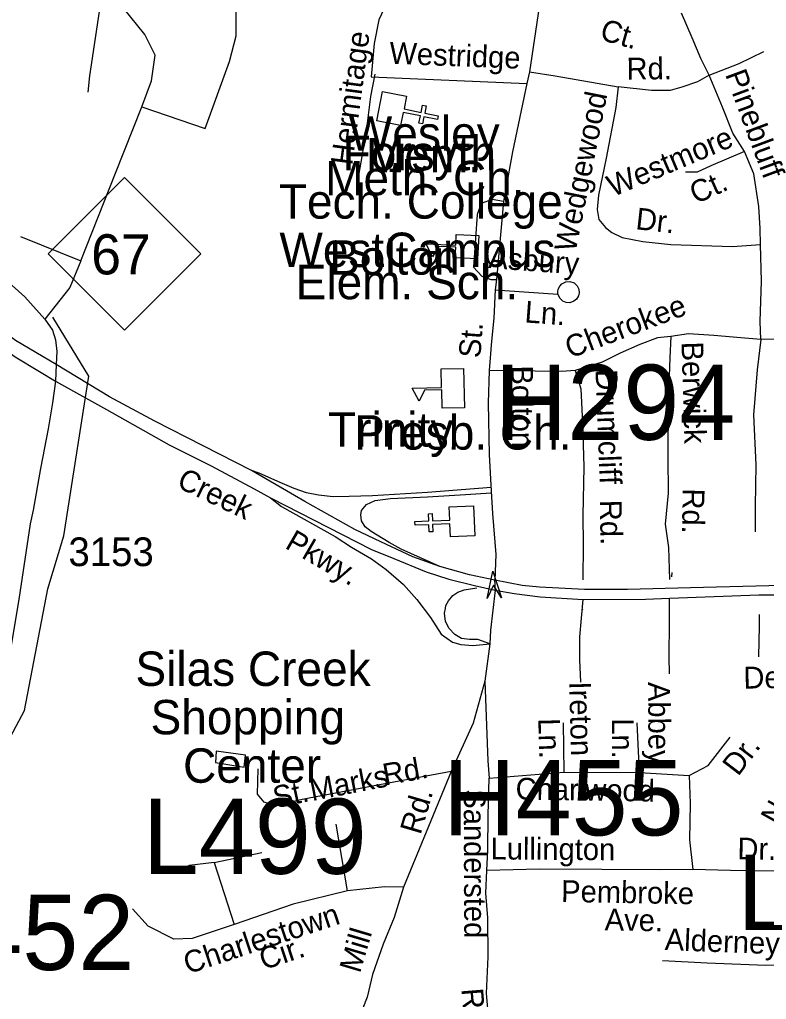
# Model space of a CAD drawing. Extents: x 1547597 to 1699558, y 810033 to 920809.
# Drawn here: x 1616629 to 1619885, y 845095 to 849367 of the extents above; entities that cross this region are included whole.
import ezdxf

# ---------------------------------------------------------------- set-up
doc = ezdxf.new("R2010")
doc.units = 0
for name, color, linetype in [('Exist Cultural Church CELL', 7, 'Continuous'), ('Exist Cultural Church Label', 7, 'Continuous'), ('Exist Cultural Educational Facility College or University CELL', 7, 'Continuous'), ('Exist Cultural Educational Facility College or University Label', 7, 'Continuous'), ('Exist Cultural Educational Facility High CELL', 7, 'Continuous'), ('Exist Cultural Educational Facility High Label', 7, 'Continuous'), ('Exist Cultural Shopping Center Building Label', 7, 'Continuous'), ('Exist Hydrographic Creek Single Shore', 7, 'Continuous'), ('Exist Hydrographic Misc Water Feature', 7, 'Continuous'), ('Exist Road Non-System Type 51', 7, 'Continuous'), ('Exist Road Non-System Type 51 Label', 7, 'Continuous'), ('Exist Road Primary Interstate Ramp 1 Lane Attributed', 7, 'Continuous'), ('Exist Road Primary Interstate Structure Cantilever Sign Number Label', 7, 'Continuous'), ('Exist Road Primary NC Divided Attributed', 7, 'Continuous'), ('Exist Road Primary NC Label', 7, 'Continuous'), ('Exist Road Primary NC Shield CELL', 7, 'Continuous'), ('Exist Road Primary NC Shield Number Label', 7, 'Continuous'), ('Exist Road Primary US Structure Non-Sys NCDOT Attributed CELL', 7, 'Continuous'), ('Exist Road Primary US Structure Non-Sys NCDOT Number Label', 7, 'Continuous'), ('Exist Road Secondary Structure Standard Bridge Number Label', 7, 'Continuous'), ('Exist Road Secondary Type 51 Number Label', 7, 'Continuous'), ('Exist Road Secondary Type 51 Undivided 4 Lane Attributed', 7, 'Continuous')]:
    doc.layers.add(name, color=color, linetype=linetype)

msp = doc.modelspace()

# ---------------------------------------------------------------- linework, layer by layer
at = {"layer": 'Exist Cultural Church CELL'}
for points in [[(1618315.9, 849033.6), (1618304.9, 848977.8), (1618379.5, 848962.9), (1618385.8, 848994.2), (1618401.5, 848991.1), (1618395.2, 848959.7), (1618454.2, 848947.9), (1618451, 848932.2), (1618392, 848944), (1618385.8, 848912.6), (1618370.1, 848915.8), (1618376.4, 848947.1), (1618301.7, 848962.1), (1618290.3, 848905.5), (1618185.9, 848926.4), (1618211.5, 849054.5)], [(1618507.8, 847111.9), (1618505.2, 847168.8), (1618429.1, 847165.5), (1618430.5, 847133.6), (1618414.6, 847132.9), (1618413.2, 847164.8), (1618353.1, 847162.3), (1618352.4, 847178.3), (1618412.5, 847180.9), (1618411.1, 847212.8), (1618427.1, 847213.5), (1618428.5, 847181.5), (1618504.5, 847184.8), (1618502.2, 847242.4), (1618608.5, 847247), (1618614.1, 847116.5)]]:
    msp.add_lwpolyline(points, close=True, dxfattribs=at)
at = {"layer": 'Exist Cultural Educational Facility College or University CELL'}
msp.add_lwpolyline([(1618569.3, 847675), (1618471.4, 847672.5), (1618469.3, 847753.5), (1618394.3, 847751.6), (1618371.3, 847703.9), (1618340.6, 847759.8), (1618469.1, 847763.1), (1618467, 847844.1), (1618564.9, 847846.6)], close=True, dxfattribs=at)
at = {"layer": 'Exist Cultural Educational Facility High CELL'}
msp.add_lwpolyline([(1618626, 848324.4), (1618528.1, 848328.8), (1618530.2, 848374.8), (1618455.2, 848378.2), (1618428.9, 848332.3), (1618402.2, 848390.1), (1618530.6, 848384.4), (1618532.7, 848430.4), (1618630.5, 848426)], close=True, dxfattribs=at)
at = {"layer": 'Exist Hydrographic Creek Single Shore'}
for points in [[(1616822, 847116), (1616930.4, 847812.7), (1616773.7, 848069.5)], [(1617041.8, 842753.8), (1616909.7, 842881.2), (1616846.7, 843181.2), (1616550.8, 843476.1), (1616029.7, 843801.8), (1615939.7, 843928.3), (1615957.7, 844042.9), (1616132.1, 844281.4), (1616244.5, 844808.1), (1616257.7, 845300.6), (1616218.7, 845544.5), (1616650.1, 846355.2), (1616751.7, 846884.7), (1616822, 847116)]]:
    msp.add_lwpolyline(points, dxfattribs=at)
at = {"layer": 'Exist Hydrographic Misc Water Feature'}
msp.add_lwpolyline([(1617608.5, 846107.8), (1617614.4, 846159.4), (1617485.7, 846176.7), (1617483.1, 846127.1), (1617608.5, 846107.8)], dxfattribs=at)
at = {"layer": 'Exist Road Non-System Type 51'}
for p, q in [((1619472.1, 846956.6), (1619471.8, 846937.3)), ((1619463, 846776.4), (1619462.6, 846844.1)), ((1619085.2, 846793.7), (1619085.2, 846795.2)), ((1618679.5, 846645.7), (1618657.6, 846482.4))]:
    msp.add_line(p, q, dxfattribs=at)
for points in [[(1617438, 848892.3), (1617543.5, 849184.9), (1617573.7, 849296.5), (1617573.7, 849480.5), (1617567.6, 849830.4)], [(1616992.6, 849520.2), (1616933.3, 849121.5), (1616926.2, 849050.3)], [(1617161.1, 848986.9), (1617203.6, 849100.2), (1617220.2, 849211.7), (1617175.2, 849301.9), (1617082.7, 849415.8), (1616992.6, 849520.2)], [(1618894.8, 849423.2), (1618714, 849426.2), (1618442.7, 849444.3), (1618301.1, 849456.3), (1618228.7, 849438.2), (1618195.6, 849365.8), (1618174.5, 849263.3), (1618162.4, 849118.5)], [(1618894.8, 849423.2), (1618852.6, 849139.6)], [(1619636.1, 849124.8), (1619599.7, 849197.5), (1619561.2, 849287.9), (1619515.3, 849395.3)], [(1619636.1, 849124.8), (1619765.6, 849175.6), (1619874.1, 849227.8)], [(1618178.4, 849129.6), (1618159, 849031.9), (1618141, 848892.2), (1618121.1, 848770.5), (1618101.5, 848662.9)], [(1618852.6, 849139.6), (1618840.6, 849088.3)], [(1618852.6, 849139.6), (1618964.1, 849121.5), (1619238.4, 849073.7)], [(1618162.4, 849118.5), (1618840.6, 849088.3)], [(1618840.6, 849088.3), (1618777.4, 848791.4), (1618738.2, 848574.3)], [(1619636.1, 849124.8), (1619584.5, 849096.4), (1619516.2, 849073.4), (1619466, 849058.2), (1619384.2, 849057.5), (1619238.4, 849073.7)], [(1619789.6, 848791.5), (1619738.6, 848871.4), (1619693.4, 848986), (1619636.1, 849124.8)], [(1619238.4, 849073.7), (1619229.2, 848983.8), (1619185.9, 848762.5), (1619153.4, 848601.1), (1619146.6, 848539.2), (1619153.9, 848495.2), (1619183.2, 848460.8), (1619210.9, 848438.5), (1619256.6, 848417.7), (1619346, 848400.3), (1619467.8, 848386.6), (1619737.4, 848378.5), (1619859.4, 848386.7)], [(1616895.5, 848315.4), (1617047.2, 848697.4), (1617161.1, 848986.9)], [(1617161.1, 848986.9), (1617438, 848892.3)], [(1616108.2, 848945), (1616165.2, 848716.5), (1616222.1, 848576.5), (1616293.2, 848479.2), (1616456.8, 848332.1), (1616651.2, 848158.9), (1616739, 848061.5)], [(1619789.6, 848791.5), (1619642.9, 848729.7), (1619582.5, 848702.7), (1619532.5, 848701.5)], [(1619859.4, 848386.7), (1619858.5, 848456.7), (1619852, 848552.7), (1619830.1, 848694.8), (1619789.6, 848791.5)], [(1618738.2, 848574.3), (1618690, 848583.3), (1618641.7, 848565.2), (1618623.7, 848517), (1618608.6, 848287.7), (1618644.8, 848248.5), (1618683.9, 848233.4), (1618708, 848233.4)], [(1618738.2, 848574.3), (1618708, 848233.4)], [(1616632.3, 848422.2), (1616895.5, 848315.4)], [(1619861.1, 847972.8), (1619858.2, 848050.9), (1619863, 848226.7), (1619859.4, 848386.7)], [(1616895.5, 848315.4), (1616848.1, 848199.1), (1616739, 848061.5)], [(1618708, 848233.4), (1618702, 848188.2)], [(1618702, 848188.2), (1618696.2, 848065.1), (1618686.3, 847964.5), (1618675.7, 847836.6)], [(1618702, 848188.2), (1618976.3, 848170.1)], [(1618976.1, 848180.3), (1618977.7, 848192.3), (1618983.8, 848205), (1618993.6, 848215.4), (1619009.8, 848224.4), (1619028.4, 848225.7), (1619047.3, 848219.1), (1619059.9, 848207), (1619067.6, 848192.3), (1619068.6, 848175.8), (1619065.4, 848162.1), (1619057.7, 848148.8), (1619045.5, 848138.9), (1619028.5, 848132.6), (1619012, 848133.4), (1618997.1, 848140.1), (1618985.1, 848151.1), (1618976.3, 848170.1), (1618976.1, 848180.3)], [(1620432.3, 848224.2), (1620359.4, 848165.2), (1620260.3, 848084.8), (1620185.6, 848030.1), (1620109.2, 847995.2), (1620060.9, 847982), (1619978.9, 847973.2), (1619861.1, 847972.8)], [(1616739, 848061.5), (1616772.2, 848012.9), (1616786.1, 847971.6), (1616791.3, 847920), (1616788.7, 847863.1)], [(1619467.7, 847984.8), (1619409.8, 847979.8), (1619333.3, 847950.9), (1619246.9, 847912.2), (1619168.3, 847873.4), (1619051.7, 847836.7)], [(1619467.7, 847984.8), (1619463.8, 847892.8), (1619457.1, 847691.9), (1619455, 847459.9), (1619456.6, 847302), (1619443.5, 847167.1), (1619457.9, 847065.2), (1619462.4, 846926)], [(1619861.1, 847972.8), (1619773.4, 847980.2), (1619655.5, 847990), (1619545.8, 847997.6), (1619467.7, 847984.8)], [(1619861.1, 847972.8), (1619844.3, 847839.8), (1619829.2, 847643.7), (1619838.3, 847426.5), (1619835.3, 847245.6), (1619835.3, 847134)], [(1618675.7, 847836.6), (1618672, 847695.3), (1618675.7, 847470.6), (1618685.2, 847311)], [(1619051.7, 847836.7), (1618992.7, 847832.6), (1618877.4, 847834.3), (1618675.7, 847836.6)], [(1619051.7, 847836.7), (1619075.7, 847757.6), (1619082.5, 847607.3), (1619089.7, 847417.2), (1619084.1, 847204.4), (1619086.1, 847078.5), (1619084.3, 846923.8)], [(1618685.2, 847311), (1618690.2, 847213.3), (1618706, 847034.5), (1618700.7, 846922.6)], [(1618702.2, 846878.7), (1618701.9, 846903.5), (1618700.7, 846922.6)], [(1618702.2, 846878.7), (1618681.8, 846704.7), (1618679.5, 846645.7)], [(1619075.9, 846477.8), (1619072.1, 846576.1), (1619072.1, 846676), (1619085.7, 846838.8)], [(1619461.9, 846514.1), (1619461, 846588), (1619463.2, 846740), (1619463, 846776.4)], [(1619852.6, 846588.2), (1619854.7, 846724), (1619854.5, 846772.5)], [(1618657.6, 846482.4), (1618605.9, 846298.8), (1618510.7, 846088.2)], [(1618657.6, 846482.4), (1618670.6, 846134.7), (1618676.7, 846059.8)], [(1619003.9, 846085.7), (1618999.8, 846300.4)], [(1619331.8, 846083.7), (1619321.6, 846300.4)], [(1619548.3, 846071.5), (1619631.3, 846114.1), (1619726.4, 846237.6)], [(1618510.7, 846088.2), (1618174.8, 846025.4), (1617861, 845966.6), (1617743.6, 845938.3), (1617695.1, 845954.5), (1617666.7, 845988.9), (1617668.8, 846100.3)], [(1618510.7, 846088.2), (1618302.3, 845583.8)], [(1618665.8, 845656.9), (1618669.9, 845746.1), (1618671.9, 845898), (1618676.7, 846059.8)], [(1618676.7, 846059.8), (1619003.9, 846085.7)], [(1619003.9, 846085.7), (1619331.8, 846083.7)], [(1619331.8, 846083.7), (1619548.3, 846071.5)], [(1619548.3, 846071.5), (1619552.3, 845948.6), (1619550.3, 845790.6), (1619564.6, 845661.1)], [(1618057.9, 845568.6), (1618009.4, 845858.3)], [(1617477, 845692.2), (1617685.5, 845734.7)], [(1617477, 845692.2), (1617367.8, 845678), (1617301, 845645.6)], [(1617477, 845692.2), (1617564.1, 845420.8)], [(1618724.6, 844834.1), (1618698.3, 844896.9), (1618682.1, 844923.3), (1618676, 844988.1), (1618663.9, 845120.8), (1618672, 845280.9), (1618669.9, 845451), (1618661.8, 845558.4), (1618665.8, 845656.9)], [(1619564.6, 845661.1), (1619418.9, 845659.3), (1619167, 845661), (1618895.3, 845663.1), (1618665.8, 845656.9)], [(1620032.2, 845656.1), (1619922.3, 845653.7), (1619728.4, 845656.6), (1619564.6, 845661.1)], [(1618302.3, 845583.8), (1618262.2, 845451.7), (1618213.6, 845336.2), (1618167.1, 845202.5), (1618144, 845104.9), (1618090.6, 844968.3), (1618006.7, 844578.4), (1618000.4, 844536.5), (1617998.2, 844491.3), (1618001.5, 844154.6), (1618022.1, 843962.1)], [(1618302.3, 845583.8), (1618219.9, 845584.9), (1618057.9, 845568.6)], [(1618057.9, 845568.6), (1617821.1, 845509.9), (1617564.1, 845420.8)], [(1617564.1, 845420.8), (1617381.9, 845360), (1617301, 845358), (1617189.6, 845414.7), (1617120.8, 845489.7)], [(1620025.8, 845244.6), (1619882.1, 845242.7), (1619626.4, 845252.5), (1619432.7, 845263.4)]]:
    msp.add_lwpolyline(points, dxfattribs=at)
at = {"layer": 'Exist Road Primary Interstate Ramp 1 Lane Attributed'}
for points in [[(1618684.5, 847326.7), (1618406.8, 847305.4), (1618167.7, 847290), (1618065.5, 847288.1), (1617996.1, 847286.1), (1617932.4, 847293.9), (1617880.4, 847303.5), (1617826.4, 847322.8), (1617755, 847353.7), (1617674.1, 847389.1), (1617639.4, 847400.7)], [(1618461.7, 846982), (1618293.1, 847057.4), (1618240, 847087.4), (1618188, 847119.2), (1618161.9, 847135.6), (1618135.9, 847154.9), (1618119.5, 847181), (1618116.6, 847208), (1618119.5, 847227.3), (1618141.7, 847252.4), (1618179.3, 847270.7), (1618245.8, 847278.4), (1618407.8, 847286.1), (1618573.7, 847296.8), (1618685.6, 847303.3)], [(1617723.4, 847282.3), (1617771, 847243.7), (1618004.5, 847113.9), (1618075.9, 847066.9), (1618163.6, 847015.9), (1618226.9, 846968.9), (1618302.4, 846903.6), (1618361.5, 846838.3), (1618420.7, 846760.7), (1618467.6, 846687.2), (1618516.6, 846652.5), (1618553.3, 846642.3), (1618604.3, 846638.2), (1618679.5, 846645.7)], [(1618485.2, 846799.7), (1618487.8, 846812.7), (1618499.3, 846833), (1618517.7, 846856.1), (1618539.8, 846870.6), (1618567.8, 846880.3), (1618622.9, 846889.8)], [(1618679.5, 846645.7), (1618626.6, 846664.1), (1618590.9, 846664.1), (1618556.2, 846668.9), (1618526.3, 846686.3), (1618501.3, 846711.4), (1618485.8, 846742.3), (1618481, 846778.9), (1618485.2, 846799.7)]]:
    msp.add_lwpolyline(points, dxfattribs=at)
at = {"layer": 'Exist Road Primary NC Divided Attributed'}
for points in [[(1616788.7, 847863.1), (1616611.4, 847967.8), (1616493.8, 848055.9), (1616392.4, 848146.9), (1616330, 848213.4), (1616281.2, 848272.8), (1616239.6, 848344.5), (1616186.7, 848427.7), (1616149.3, 848499), (1616129.2, 848537.6), (1616092.5, 848626.3), (1616059.6, 848717), (1616040.7, 848787.4), (1616028.6, 848848.8), (1616000.6, 848973.3), (1615979.8, 849090.9), (1615941.6, 849265.4), (1615900, 849418.6), (1615841.8, 849597.7), (1615797.1, 849707), (1615755.5, 849802.3), (1615730.2, 849850.4), (1615681.4, 849953.2), (1615649.2, 850007)], [(1615822.5, 849438.3), (1615869.8, 849283.2), (1615902.3, 849125.3), (1615934.8, 848970.2), (1615962, 848833.3), (1615978.3, 848760.9), (1616003.3, 848681.5), (1616041.8, 848575.6), (1616055.5, 848545.3), (1616082.7, 848485.8), (1616121.6, 848408.4), (1616149.3, 848362.6), (1616214.3, 848264.9), (1616247.6, 848221), (1616331.9, 848123.8), (1616409.1, 848047.6), (1616502.1, 847974.4), (1616609.5, 847896.9), (1616716.2, 847833.1), (1616785.4, 847790.8)], [(1617639.4, 847400.7), (1617218.8, 847615.9), (1617020.4, 847722.7), (1616788.7, 847863.1)], [(1616785.4, 847790.8), (1617007.4, 847667.3), (1617281.6, 847513), (1617464.7, 847421.5), (1617652.3, 847321.2), (1617723.4, 847282.3), (1617723.4, 847282.3)], [(1622501, 846804.2), (1622166.7, 846817.1), (1621838.4, 846831.1), (1621522.2, 846846.2), (1620987.8, 846869), (1620623.5, 846886.3), (1620457.1, 846893.1), (1620239.6, 846898.3), (1620053.1, 846899.1), (1619895, 846897.4), (1619553.9, 846889.7), (1619279.5, 846882.8), (1619091.7, 846882.8), (1618895.3, 846892.3), (1618819.5, 846899.1), (1618700.7, 846922.6), (1618589.9, 846946.5), (1618461.7, 846982), (1618342.9, 847025.1), (1618204.5, 847089.4), (1618090.3, 847143.1), (1617872.4, 847265.3), (1617639.4, 847400.7)], [(1617723.4, 847282.3), (1618162.9, 847056.1), (1618260.4, 847016.8), (1618401.1, 846958.5), (1618501, 846927.5), (1618612.9, 846899.1), (1618702.2, 846878.7), (1618785.1, 846864.7), (1618897.9, 846850), (1619085.7, 846838.8), (1619357.9, 846839.7), (1619462.6, 846844.1), (1619851.5, 846858.7), (1620088.4, 846858.7), (1620231, 846857.8), (1620459.7, 846852.6), (1620622, 846840.9), (1621030, 846825.9), (1621098.6, 846825.8), (1621394.4, 846808.7), (1621664, 846797.5), (1621853.5, 846788.9), (1622099.4, 846777.7), (1622503.3, 846760.3)]]:
    msp.add_lwpolyline(points, dxfattribs=at)
at = {"layer": 'Exist Road Primary NC Shield CELL'}
msp.add_lwpolyline([(1616753.8, 848345.8), (1617086.7, 848678.8), (1617419.7, 848345.8), (1617086.7, 848012.8)], close=True, dxfattribs=at)
at = {"layer": 'Exist Road Primary US Structure Non-Sys NCDOT Attributed CELL'}
msp.add_lwpolyline([(1618667.3, 846842.5), (1618692.2, 846961.9), (1618730.3, 846846.1), (1618695.6, 846901)], close=True, dxfattribs=at)
at = {"layer": 'Exist Road Secondary Type 51 Undivided 4 Lane Attributed'}
for points in [[(1616788.7, 847863.1), (1616785.4, 847790.8)], [(1616785.4, 847790.8), (1616772.9, 847695.9), (1616753.3, 847582.8), (1616720.4, 847410.5), (1616688.6, 847227.4), (1616674.6, 847169), (1616625.4, 846838), (1616589.3, 846621.8), (1616515.6, 846353.9), (1616486.3, 846257.4), (1616446.7, 846165.2), (1616379.9, 846036.8), (1616273.5, 845861.1), (1616132.3, 845623.4), (1615985.5, 845417.2), (1615882.4, 845253.2)]]:
    msp.add_lwpolyline(points, dxfattribs=at)

# ---------------------------------------------------------------- texts
at = {"layer": 'Exist Cultural Church Label'}
for s, p in [('Wesley', (1618064.6, 848795.8)), ('Mem.', (1618139.4, 848700.9)), ('Meth. Ch.', (1617961.1, 848601.4)), ('Trinity', (1617973.9, 847505.1)), ('Presb. Ch.', (1618087.6, 847492.2))]:
    msp.add_text(s, height=150, dxfattribs=at).set_placement(p)
at = {"layer": 'Exist Cultural Educational Facility College or University Label'}
for s, p in [('Forsyth', (1618037.3, 848710.6)), ('Tech. College', (1617759.3, 848499.5)), ('WestCampus', (1617761.7, 848288.4))]:
    msp.add_text(s, height=150, dxfattribs=at).set_placement(p)
at = {"layer": 'Exist Cultural Educational Facility High Label'}
for s, p in [('Bolton', (1617978.4, 848255)), ('Elem. Sch.', (1617832.8, 848148.1))]:
    msp.add_text(s, height=150, dxfattribs=at).set_placement(p)
at = {"layer": 'Exist Cultural Shopping Center Building Label'}
for s, p in [('Silas Creek', (1617134, 846461.6)), ('Shopping', (1617200.1, 846250.5)), ('Center', (1617341.6, 846039.4))]:
    msp.add_text(s, height=150, dxfattribs=at).set_placement(p)
at = {"layer": 'Exist Road Non-System Type 51 Label'}
for s, rotation, p in [('Ct.', 344.1437, (1619154.3, 849281.3)), ('Hermitage', 82.464, (1618079, 848729.3)), ('Westridge', 357.7891, (1618239.8, 849175.1)), ('Rd.', 0.519, (1619275.5, 849105.7)), ('Pinebluff', 290.3431, (1619704.1, 849129)), ('Wedgewood', 78.6207, (1619052.7, 848349.9)), ('Westmore', 22.8585, (1619215.4, 848592.9)), ('Ct.', 24.0857, (1619577, 848561.7)), ('Dr.', 353.5921, (1619312, 848453.6)), ('Asbury', 355.8083, (1618671, 848284.3)), ('Cherokee', 20.6904, (1619029.1, 847888.6)), ('Ln.', 355.8083, (1618828.7, 848047)), ('St.', 85.5283, (1618637.6, 847889.3)), ('Berwick', 271.7058, (1619514.6, 847961.9)), ('Bolton', 270.5151, (1618772.5, 847858.8)), ('Drumcliff', 272.1552, (1619139.7, 847840.1)), ('Rd.', 269.0457, (1619520.5, 847323.7)), ('Rd.', 270.9315, (1619158.8, 847272.6)), ('Deerfield', 0.9946, (1619785.4, 846449.7)), ('Abbey', 270.2849, (1619369.1, 846478.8)), ('Ireton', 271.4956, (1619025, 846479.6)), ('Normandy', 60.7666, (1619938, 845846.8)), ('Ln.', 271.4956, (1618890.2, 846319.8)), ('Ln.', 270.2849, (1619211.2, 846320.4)), ('Dr.', 52.6839, (1619761.5, 846064.3)), ('Rd.', 10.2674, (1618221.2, 846027)), ('Marks', 10.9682, (1617903.8, 845959.3)), ('Charlwood', 359.1208, (1618790.9, 845966.4)), ('St.', 12.0048, (1617744.5, 845927.6)), ('Rd.', 73.61, (1618376.9, 845809.4)), ('Sandersted', 270.2439, (1618565.1, 846010.7)), ('Lullington', 359.6112, (1618681.9, 845705.1)), ('Dr.', 359.1331, (1619758, 845705.4)), ('Pembroke', 358.9395, (1618989.5, 845519.9)), ('Charlestown', 18.3124, (1617362.4, 845204)), ('Ave.', 358.9275, (1619179.4, 845395.9)), ('Mill', 73.4021, (1618112.6, 845205.4)), ('Alderney', 357.8077, (1619440.6, 845310)), ('Cir.', 18.3124, (1617692.7, 845221.8)), ('Rd.', 274.6236, (1618554.6, 845140.1))]:
    msp.add_text(s, height=95, rotation=rotation, dxfattribs=at).set_placement(p)
at = {"layer": 'Exist Road Primary Interstate Structure Cantilever Sign Number Label'}
for s, p in [('L499', (1617166.3, 845642.1)), ('L503', (1619758.9, 845397.7))]:
    msp.add_text(s, height=328.08, dxfattribs=at).set_placement(p)
at = {"layer": 'Exist Road Primary NC Label'}
for s, rotation, p in [('Creek', 334.4408, (1617309.1, 847330.6)), ('Pkwy.', 329.9156, (1617781.4, 847064.9))]:
    msp.add_text(s, height=95, rotation=rotation, dxfattribs=at).set_placement(p)
at = {"layer": 'Exist Road Primary NC Shield Number Label'}
msp.add_text('67', height=175, dxfattribs=at).set_placement((1616940.9, 848256.1))
at = {"layer": 'Exist Road Primary US Structure Non-Sys NCDOT Number Label'}
for s, p in [('H294', (1618700, 847534.7)), ('H455', (1618474.9, 845809.9))]:
    msp.add_text(s, height=328.08, dxfattribs=at).set_placement(p)
at = {"layer": 'Exist Road Secondary Structure Standard Bridge Number Label'}
msp.add_text('452', height=328.08, dxfattribs=at).set_placement((1616396.9, 845222.9))
at = {"layer": 'Exist Road Secondary Type 51 Number Label'}
msp.add_text('3153', height=125, dxfattribs=at).set_placement((1616841.9, 846984.1))

doc.saveas('drawing.dxf')
